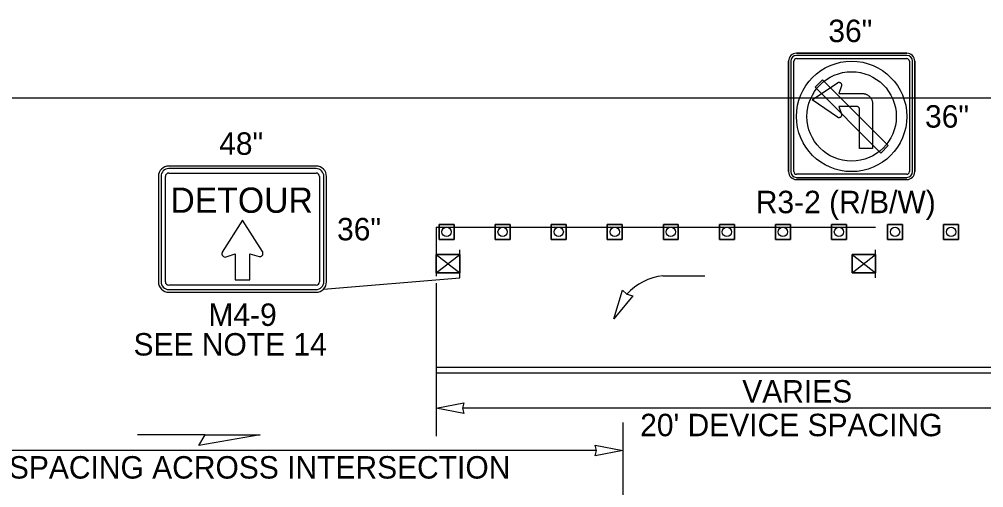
# Model space of a CAD drawing. Extents: x 99958 to 100176, y 99935 to 100011.
# Drawn here: x 100151.034 to 100153.787, y 100004.818 to 100006.153 of the extents above; entities that cross this region are included whole.
import ezdxf

# ---------------------------------------------------------------- set-up
doc = ezdxf.new("R2010")
doc.units = 0
for name, color, linetype in [('RD_MK_LineLane', 7, 'Continuous'), ('RD_MK_LineTwoWayLtTurn', 7, 'Continuous'), ('TR_SN_ConstructionSigns', 7, 'Continuous'), ('TR_WZ_ArrowLeftStrRightTurn', 7, 'Continuous'), ('TR_WZ_PortableSignMount5ftMinBlk-Org', 7, 'Continuous'), ('TR_WZ_PortableSignMount5ftMinRed-Wht', 7, 'Continuous'), ('TR_WZ_TrafficCone', 7, 'Continuous'), ('TR_WZ_WorkZoneDetails', 7, 'Continuous'), ('TR_WZ_WorkZoneTextCurrent', 7, 'Continuous')]:
    doc.layers.add(name, color=color, linetype=linetype)

msp = doc.modelspace()

# ---------------------------------------------------------------- linework, layer by layer
at = {"layer": 'RD_MK_LineLane'}
for points in [[(100155.43, 100005.9284), (100148.195, 100005.9284)], [(100152.2245, 100005.5604), (100153.4779, 100005.5604)]]:
    msp.add_lwpolyline(points, dxfattribs=at)
at = {"layer": 'RD_MK_LineTwoWayLtTurn'}
for p, q in [((100154.2654, 100005.1604), (100152.2245, 100005.1604)), ((100155.43, 100005.1444), (100152.2245, 100005.1444))]:
    msp.add_line(p, q, dxfattribs=at)
at = {"layer": 'TR_SN_ConstructionSigns'}
for p, q in [((100153.2525, 100006.0564), (100153.5675, 100006.0564)), ((100153.5675, 100006.0564), (100153.2525, 100006.0564)), ((100153.5675, 100006.0564), (100153.2525, 100006.0564)), ((100153.23, 100005.7189), (100153.23, 100006.0339)), ((100153.23, 100006.0339), (100153.23, 100005.7189)), ((100153.23, 100006.0339), (100153.23, 100005.7189)), ((100153.2362, 100006.0339), (100153.2362, 100005.7189)), ((100153.245, 100005.7189), (100153.245, 100006.0339)), ((100153.5675, 100006.0502), (100153.2525, 100006.0502)), ((100153.2525, 100006.0414), (100153.5675, 100006.0414)), ((100153.575, 100006.0339), (100153.575, 100005.7189)), ((100153.5837, 100005.7189), (100153.5837, 100006.0339)), ((100153.59, 100006.0339), (100153.59, 100005.7189)), ((100153.59, 100005.7189), (100153.59, 100006.0339)), ((100153.59, 100005.7189), (100153.59, 100006.0339)), ((100153.2976, 100005.9233), (100153.3696, 100005.9725)), ((100153.3696, 100005.9725), (100153.3702, 100005.9729)), ((100153.3702, 100005.9729), (100153.3709, 100005.9733)), ((100153.3709, 100005.9733), (100153.3716, 100005.9735)), ((100153.3716, 100005.9735), (100153.3724, 100005.9737)), ((100153.3724, 100005.9737), (100153.3732, 100005.9738)), ((100153.3732, 100005.9738), (100153.3739, 100005.9738)), ((100153.3739, 100005.9738), (100153.3747, 100005.9738)), ((100153.3747, 100005.9738), (100153.3755, 100005.9736)), ((100153.3755, 100005.9736), (100153.3762, 100005.9734)), ((100153.3762, 100005.9734), (100153.3769, 100005.9731)), ((100153.3769, 100005.9731), (100153.3776, 100005.9728)), ((100153.3776, 100005.9728), (100153.3783, 100005.9723)), ((100153.3809, 100005.964), (100153.3738, 100005.942)), ((100153.3783, 100005.9723), (100153.3789, 100005.9718)), ((100153.3789, 100005.9718), (100153.3794, 100005.9713)), ((100153.3794, 100005.9713), (100153.3799, 100005.9707)), ((100153.3799, 100005.9707), (100153.3803, 100005.97)), ((100153.3803, 100005.97), (100153.3806, 100005.9693)), ((100153.3806, 100005.9693), (100153.3809, 100005.9686)), ((100153.3809, 100005.9686), (100153.3811, 100005.9678)), ((100153.3811, 100005.9647), (100153.3809, 100005.964)), ((100153.3811, 100005.9678), (100153.3812, 100005.9671)), ((100153.3812, 100005.9655), (100153.3811, 100005.9647)), ((100153.3812, 100005.9671), (100153.3813, 100005.9663)), ((100153.3813, 100005.9663), (100153.3812, 100005.9655)), ((100153.3696, 100005.874), (100153.2976, 100005.9233)), ((100153.3738, 100005.942), (100153.4399, 100005.942)), ((100153.4399, 100005.942), (100153.4415, 100005.942)), ((100153.4415, 100005.942), (100153.443, 100005.9418)), ((100153.443, 100005.9418), (100153.4446, 100005.9416)), ((100153.4446, 100005.9416), (100153.4461, 100005.9413)), ((100153.4461, 100005.9413), (100153.4477, 100005.941)), ((100153.4477, 100005.941), (100153.4492, 100005.9405)), ((100153.4492, 100005.9405), (100153.4507, 100005.94)), ((100153.4507, 100005.94), (100153.4521, 100005.9394)), ((100153.4521, 100005.9394), (100153.4535, 100005.9387)), ((100153.4535, 100005.9387), (100153.4549, 100005.938)), ((100153.4549, 100005.938), (100153.4562, 100005.9371)), ((100153.4562, 100005.9371), (100153.4576, 100005.9363)), ((100153.4576, 100005.9363), (100153.4588, 100005.9353)), ((100153.4588, 100005.9353), (100153.46, 100005.9343)), ((100153.46, 100005.9343), (100153.4611, 100005.9332)), ((100153.4611, 100005.9332), (100153.4622, 100005.9321)), ((100153.4622, 100005.9321), (100153.4632, 100005.9309)), ((100153.4632, 100005.9309), (100153.4642, 100005.9297)), ((100153.4642, 100005.9297), (100153.465, 100005.9283)), ((100153.465, 100005.9283), (100153.4659, 100005.927)), ((100153.4659, 100005.927), (100153.4666, 100005.9256)), ((100153.4666, 100005.9256), (100153.4673, 100005.9242)), ((100153.4673, 100005.9242), (100153.4679, 100005.9228)), ((100153.4679, 100005.9228), (100153.4684, 100005.9213)), ((100153.4684, 100005.9213), (100153.4689, 100005.9198)), ((100153.4689, 100005.9198), (100153.4692, 100005.9182)), ((100153.4692, 100005.9182), (100153.4695, 100005.9167)), ((100153.4249, 100005.9046), (100153.3738, 100005.9046)), ((100153.3738, 100005.9046), (100153.3809, 100005.8825)), ((100153.4257, 100005.9045), (100153.4249, 100005.9046)), ((100153.4265, 100005.9044), (100153.4257, 100005.9045)), ((100153.4272, 100005.9042), (100153.4265, 100005.9044)), ((100153.428, 100005.9039), (100153.4272, 100005.9042)), ((100153.4287, 100005.9035), (100153.428, 100005.9039)), ((100153.4294, 100005.9031), (100153.4287, 100005.9035)), ((100153.43, 100005.9026), (100153.4294, 100005.9031)), ((100153.4305, 100005.902), (100153.43, 100005.9026)), ((100153.431, 100005.9015), (100153.4305, 100005.902)), ((100153.4314, 100005.9008), (100153.431, 100005.9015)), ((100153.4318, 100005.9001), (100153.4314, 100005.9008)), ((100153.4321, 100005.8993), (100153.4318, 100005.9001)), ((100153.4323, 100005.8986), (100153.4321, 100005.8993)), ((100153.4324, 100005.8978), (100153.4323, 100005.8986)), ((100153.4325, 100005.897), (100153.4324, 100005.8978)), ((100153.4325, 100005.7847), (100153.4325, 100005.897)), ((100153.4695, 100005.9167), (100153.4697, 100005.9151)), ((100153.4697, 100005.9151), (100153.4699, 100005.9136)), ((100153.4699, 100005.9136), (100153.4699, 100005.912)), ((100153.4699, 100005.912), (100153.4699, 100005.7847)), ((100153.3702, 100005.8736), (100153.3696, 100005.874)), ((100153.3709, 100005.8733), (100153.3702, 100005.8736)), ((100153.3716, 100005.873), (100153.3709, 100005.8733)), ((100153.3724, 100005.8728), (100153.3716, 100005.873)), ((100153.3732, 100005.8727), (100153.3724, 100005.8728)), ((100153.3739, 100005.8727), (100153.3732, 100005.8727)), ((100153.3747, 100005.8728), (100153.3739, 100005.8727)), ((100153.3755, 100005.8729), (100153.3747, 100005.8728)), ((100153.3762, 100005.8731), (100153.3755, 100005.8729)), ((100153.3769, 100005.8734), (100153.3762, 100005.8731)), ((100153.3776, 100005.8738), (100153.3769, 100005.8734)), ((100153.3783, 100005.8742), (100153.3776, 100005.8738)), ((100153.3789, 100005.8747), (100153.3783, 100005.8742)), ((100153.3794, 100005.8752), (100153.3789, 100005.8747)), ((100153.3799, 100005.8759), (100153.3794, 100005.8752)), ((100153.3803, 100005.8765), (100153.3799, 100005.8759)), ((100153.3806, 100005.8772), (100153.3803, 100005.8765)), ((100153.3809, 100005.8779), (100153.3806, 100005.8772)), ((100153.3809, 100005.8825), (100153.3811, 100005.8818)), ((100153.3811, 100005.8787), (100153.3809, 100005.8779)), ((100153.3811, 100005.8818), (100153.3812, 100005.881)), ((100153.3812, 100005.8795), (100153.3811, 100005.8787)), ((100153.3812, 100005.881), (100153.3813, 100005.8802)), ((100153.3813, 100005.8802), (100153.3812, 100005.8795)), ((100153.4699, 100005.7847), (100153.4325, 100005.7847)), ((100151.8813, 100005.735), (100151.4613, 100005.735)), ((100151.8813, 100005.7275), (100151.4613, 100005.7275)), ((100151.4313, 100005.705), (100151.4313, 100005.405)), ((100151.4388, 100005.705), (100151.4388, 100005.405)), ((100151.4513, 100005.405), (100151.4513, 100005.705)), ((100151.4613, 100005.715), (100151.8813, 100005.715)), ((100151.8913, 100005.705), (100151.8913, 100005.405)), ((100151.9038, 100005.405), (100151.9038, 100005.705)), ((100151.9113, 100005.405), (100151.9113, 100005.705)), ((100153.5675, 100005.7114), (100153.2525, 100005.7114)), ((100153.2525, 100005.7027), (100153.5675, 100005.7027)), ((100153.5675, 100005.6964), (100153.2525, 100005.6964)), ((100153.2525, 100005.6964), (100153.5675, 100005.6964)), ((100153.2525, 100005.6964), (100153.5675, 100005.6964)), ((100151.8813, 100005.395), (100151.4613, 100005.395)), ((100151.4613, 100005.3825), (100151.8813, 100005.3825)), ((100151.4613, 100005.375), (100151.8813, 100005.375))]:
    msp.add_line(p, q, dxfattribs=at)
for points in [[(100153.5101, 100005.7975), (100153.3311, 100005.9766), (100153.3268, 100005.9808), (100153.3056, 100005.9596), (100153.4889, 100005.7763), (100153.4932, 100005.7721), (100153.5144, 100005.7933), (100153.5101, 100005.7975)], [(100151.6715, 100005.5809), (100151.6138, 100005.4897), (100151.6132, 100005.4883), (100151.6126, 100005.4857), (100151.6126, 100005.4835), (100151.6133, 100005.4811), (100151.6149, 100005.4784), (100151.6174, 100005.4765), (100151.6192, 100005.4757), (100151.6221, 100005.4754), (100151.6245, 100005.476), (100151.6503, 100005.485), (100151.6503, 100005.4106), (100151.6927, 100005.4106), (100151.6927, 100005.4845), (100151.719, 100005.4768), (100151.7201, 100005.4766), (100151.7216, 100005.4766), (100151.7228, 100005.4767), (100151.7241, 100005.4771), (100151.7255, 100005.4778), (100151.7266, 100005.4786), (100151.7277, 100005.4798), (100151.7291, 100005.482), (100151.7296, 100005.4834), (100151.7298, 100005.4846), (100151.7299, 100005.4862), (100151.7297, 100005.4882), (100151.7291, 100005.4898), (100151.7283, 100005.4914), (100151.6715, 100005.5809)]]:
    msp.add_lwpolyline(points, dxfattribs=at)
for radius in [0.1575, 0.1275]:
    msp.add_circle((100153.41, 100005.8764), radius, dxfattribs=at)
for centre, radius, start, end in [((100153.2525, 100006.0339), 0.0225, 90, 180), ((100153.2525, 100006.0339), 0.0225, 90, 180), ((100153.2525, 100006.0339), 0.0225, 90, 180), ((100153.5675, 100006.0339), 0.0225, 0, 90), ((100153.5675, 100006.0339), 0.0225, 0, 90), ((100153.5675, 100006.0339), 0.0225, 0, 90), ((100153.2525, 100006.0339), 0.0162, 90, 180), ((100153.2525, 100006.0339), 0.0075, 90, 180), ((100153.5675, 100006.0339), 0.0162, 0, 90), ((100153.5675, 100006.0339), 0.0075, 0, 90), ((100151.4613, 100005.705), 0.03, 90, 180), ((100151.4613, 100005.705), 0.0225, 90, 180), ((100151.8813, 100005.705), 0.03, 0, 90), ((100151.8813, 100005.705), 0.0225, 0, 90), ((100151.4613, 100005.705), 0.01, 90, 180), ((100151.8813, 100005.705), 0.01, 0, 90), ((100153.2525, 100005.7189), 0.0225, 180, 270), ((100153.2525, 100005.7189), 0.0225, 180, 270), ((100153.2525, 100005.7189), 0.0225, 180, 270), ((100153.2525, 100005.7189), 0.0162, 180, 270), ((100153.2525, 100005.7189), 0.0075, 180, 270), ((100153.5675, 100005.7189), 0.0225, 270, 0), ((100153.5675, 100005.7189), 0.0225, 270, 0), ((100153.5675, 100005.7189), 0.0162, 270, 0), ((100153.5675, 100005.7189), 0.0075, 270, 0), ((100153.5675, 100005.7189), 0.0225, 270, 0), ((100151.4613, 100005.405), 0.03, 180, 270), ((100151.4613, 100005.405), 0.0225, 180, 270), ((100151.4613, 100005.405), 0.01, 180, 270), ((100151.8813, 100005.405), 0.03, 270, 0), ((100151.8813, 100005.405), 0.0225, 270, 0), ((100151.8813, 100005.405), 0.01, 270, 0)]:
    msp.add_arc(centre, radius, start, end, dxfattribs=at)
at = {"layer": 'TR_WZ_ArrowLeftStrRightTurn'}
msp.add_line((100152.8712, 100005.4222), (100152.9912, 100005.4222), dxfattribs=at)
msp.add_lwpolyline([(100152.731, 100005.2987), (100152.756, 100005.3806), (100152.7687, 100005.3694), (100152.7851, 100005.3651)], close=True, dxfattribs=at)
msp.add_arc((100152.8904, 100005.2591), 0.1642, 96.7058, 137.7833, dxfattribs=at)
at = {"layer": 'TR_WZ_PortableSignMount5ftMinBlk-Org'}
for p, q in [((100152.2245, 100005.4824), (100152.2913, 100005.4304)), ((100152.2245, 100005.4304), (100152.2913, 100005.4824)), ((100152.2913, 100005.4164), (100152.2913, 100005.4964)), ((100152.2578, 100005.4565), (100152.2578, 100005.4565)), ((100152.2579, 100005.4564), (100152.2579, 100005.4564))]:
    msp.add_line(p, q, dxfattribs=at)
for points in [[(100152.2245, 100005.4824), (100152.2245, 100005.4304), (100152.2913, 100005.4304), (100152.2913, 100005.4824)], [(100152.2913, 100005.4304), (100152.2245, 100005.4304), (100152.2245, 100005.4824), (100152.2913, 100005.4824)]]:
    msp.add_lwpolyline(points, close=True, dxfattribs=at)
at = {"layer": 'TR_WZ_PortableSignMount5ftMinRed-Wht'}
for p, q in [((100153.4111, 100005.4824), (100153.4779, 100005.4304)), ((100153.4111, 100005.4304), (100153.4779, 100005.4824)), ((100153.4779, 100005.4164), (100153.4779, 100005.4964)), ((100153.4444, 100005.4565), (100153.4444, 100005.4565)), ((100153.4445, 100005.4564), (100153.4445, 100005.4564))]:
    msp.add_line(p, q, dxfattribs=at)
for points in [[(100153.4111, 100005.4824), (100153.4111, 100005.4304), (100153.4779, 100005.4304), (100153.4779, 100005.4824)], [(100153.4779, 100005.4304), (100153.4111, 100005.4304), (100153.4111, 100005.4824), (100153.4779, 100005.4824)]]:
    msp.add_lwpolyline(points, close=True, dxfattribs=at)
at = {"layer": 'TR_WZ_TrafficCone'}
for points in [[(100152.2326, 100005.5684), (100152.2753, 100005.5684), (100152.2753, 100005.5258), (100152.2326, 100005.5258), (100152.2326, 100005.5684)], [(100152.2326, 100005.5258), (100152.2753, 100005.5258), (100152.2753, 100005.5684), (100152.2326, 100005.5684), (100152.2326, 100005.5258)], [(100152.3926, 100005.5684), (100152.4353, 100005.5684), (100152.4353, 100005.5258), (100152.3926, 100005.5258), (100152.3926, 100005.5684)], [(100152.3926, 100005.5258), (100152.4353, 100005.5258), (100152.4353, 100005.5684), (100152.3926, 100005.5684), (100152.3926, 100005.5258)], [(100152.5526, 100005.5684), (100152.5953, 100005.5684), (100152.5953, 100005.5258), (100152.5526, 100005.5258), (100152.5526, 100005.5684)], [(100152.5526, 100005.5258), (100152.5953, 100005.5258), (100152.5953, 100005.5684), (100152.5526, 100005.5684), (100152.5526, 100005.5258)], [(100152.7126, 100005.5684), (100152.7553, 100005.5684), (100152.7553, 100005.5258), (100152.7126, 100005.5258), (100152.7126, 100005.5684)], [(100152.7126, 100005.5258), (100152.7553, 100005.5258), (100152.7553, 100005.5684), (100152.7126, 100005.5684), (100152.7126, 100005.5258)], [(100152.8726, 100005.5684), (100152.9153, 100005.5684), (100152.9153, 100005.5258), (100152.8726, 100005.5258), (100152.8726, 100005.5684)], [(100152.8726, 100005.5258), (100152.9153, 100005.5258), (100152.9153, 100005.5684), (100152.8726, 100005.5684), (100152.8726, 100005.5258)], [(100153.0326, 100005.5684), (100153.0753, 100005.5684), (100153.0753, 100005.5258), (100153.0326, 100005.5258), (100153.0326, 100005.5684)], [(100153.0326, 100005.5258), (100153.0753, 100005.5258), (100153.0753, 100005.5684), (100153.0326, 100005.5684), (100153.0326, 100005.5258)], [(100153.1926, 100005.5684), (100153.2353, 100005.5684), (100153.2353, 100005.5258), (100153.1926, 100005.5258), (100153.1926, 100005.5684)], [(100153.1926, 100005.5258), (100153.2353, 100005.5258), (100153.2353, 100005.5684), (100153.1926, 100005.5684), (100153.1926, 100005.5258)], [(100153.3526, 100005.5684), (100153.3953, 100005.5684), (100153.3953, 100005.5258), (100153.3526, 100005.5258), (100153.3526, 100005.5684)], [(100153.3526, 100005.5258), (100153.3953, 100005.5258), (100153.3953, 100005.5684), (100153.3526, 100005.5684), (100153.3526, 100005.5258)], [(100153.5126, 100005.5684), (100153.5553, 100005.5684), (100153.5553, 100005.5258), (100153.5126, 100005.5258), (100153.5126, 100005.5684)], [(100153.5126, 100005.5258), (100153.5553, 100005.5258), (100153.5553, 100005.5684), (100153.5126, 100005.5684), (100153.5126, 100005.5258)], [(100153.6726, 100005.5684), (100153.7153, 100005.5684), (100153.7153, 100005.5258), (100153.6726, 100005.5258), (100153.6726, 100005.5684)], [(100153.6726, 100005.5258), (100153.7153, 100005.5258), (100153.7153, 100005.5684), (100153.6726, 100005.5684), (100153.6726, 100005.5258)]]:
    msp.add_lwpolyline(points, dxfattribs=at)
for centre in [(100152.2539, 100005.5471), (100152.4139, 100005.5471), (100152.5739, 100005.5471), (100152.7339, 100005.5471), (100152.8939, 100005.5471), (100153.0539, 100005.5471), (100153.2139, 100005.5471), (100153.3739, 100005.5471), (100153.5339, 100005.5471), (100153.6939, 100005.5471)]:
    msp.add_circle(centre, 0.0133, dxfattribs=at)
at = {"layer": 'TR_WZ_WorkZoneDetails'}
for p, q in [((100152.2245, 100005.5604), (100152.2245, 100005.4208)), ((100151.9025, 100005.3838), (100152.2913, 100005.4164)), ((100152.2245, 100005.4008), (100152.2245, 100004.9644)), ((100154.2101, 100005.0444), (100152.2995, 100005.0444)), ((100152.7569, 100005.0037), (100152.7569, 100004.3924)), ((100151.5648, 100004.9684), (100151.3719, 100004.9684)), ((100151.5648, 100004.9684), (100151.3719, 100004.9684)), ((100152.682, 100004.9236), (100150.4119, 100004.9236))]:
    msp.add_line(p, q, dxfattribs=at)
for points in [[(100152.2245, 100005.0444), (100152.3032, 100005.0599), (100152.2995, 100005.0444), (100152.3032, 100005.029)], [(100151.722, 100004.9684), (100151.5469, 100004.9376), (100151.5648, 100004.9684)], [(100151.722, 100004.9684), (100151.5469, 100004.9376), (100151.5648, 100004.9684)], [(100152.7569, 100004.9236), (100152.6783, 100004.9082), (100152.682, 100004.9236), (100152.6783, 100004.9391)]]:
    msp.add_lwpolyline(points, close=True, dxfattribs=at)

# ---------------------------------------------------------------- texts
at = {"layer": 'TR_SN_ConstructionSigns'}
for s, height, p in [('36"', 0.064, (100153.3435, 100006.0884)), ('36"', 0.064, (100153.6195, 100005.8445)), ('48"', 0.064, (100151.6048, 100005.767)), ('DETOUR', 0.072, (100151.4657, 100005.6016)), ('R3-2 (R/B/W)', 0.064, (100153.1365, 100005.6004)), ('36"', 0.064, (100151.9413, 100005.523)), ('M4-9', 0.064, (100151.5741, 100005.279)), ('SEE NOTE 14', 0.064, (100151.3603, 100005.1945))]:
    msp.add_text(s, height=height, rotation=360, dxfattribs=at).set_placement(p)
at = {"layer": 'TR_WZ_WorkZoneTextCurrent'}
for s, p in [('VARIES', (100153.0978, 100005.0604)), ("20' DEVICE SPACING", (100152.8065, 100004.9644)), ("20' DEVICE SPACING ACROSS INTERSECTION", (100150.5269, 100004.8436))]:
    msp.add_text(s, height=0.064, dxfattribs=at).set_placement(p)

doc.saveas('drawing.dxf')
